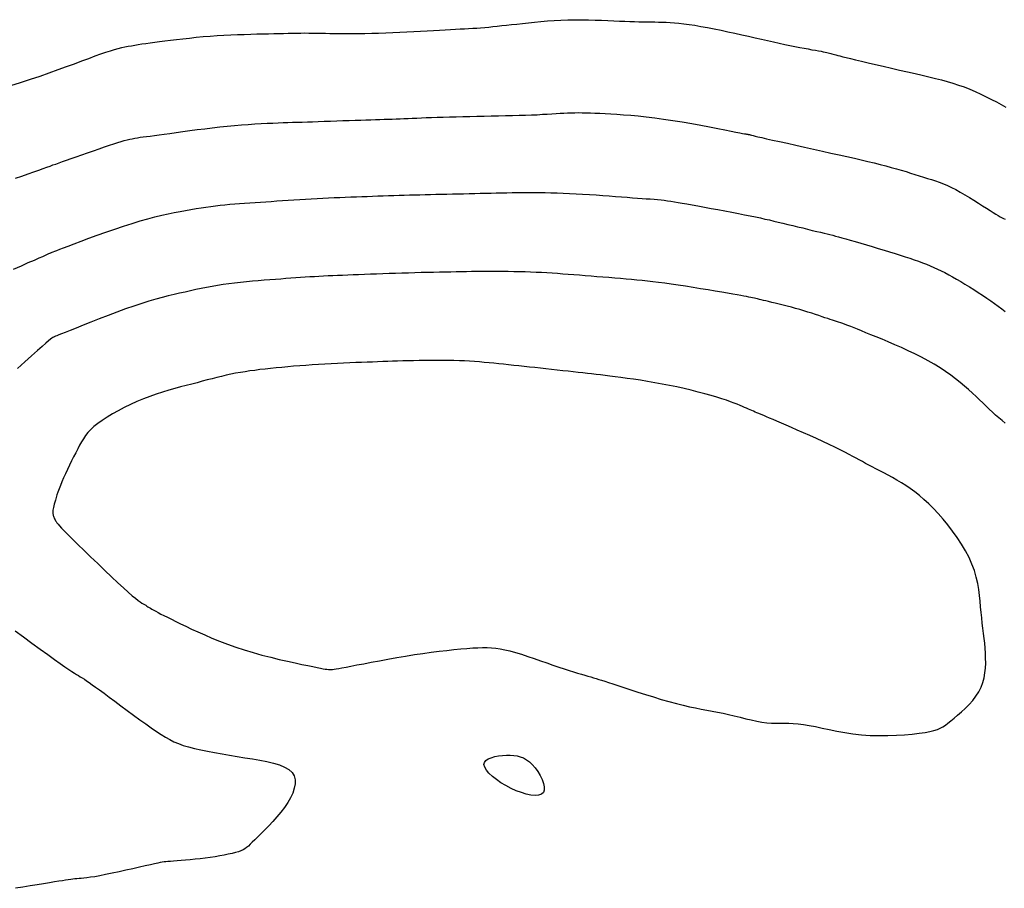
# Model space of a CAD drawing. Header units: millimetres. Extents: x 32690613 to 32693367, y 5343692 to 5344708.
# Tile 304 of 656: x 32692744 to 32692755, y 5344040 to 5344050. Entities that reach past the tile are written whole.
import ezdxf

# ---------------------------------------------------------------- set-up
doc = ezdxf.new("R2010")
doc.units = ezdxf.units.MM
doc.header["$LTSCALE"] = 20
for name, color, linetype in [('02-DGM_HL_493.00', 102, 'Continuous'), ('02-DGM_HL_493.50', 112, 'Continuous'), ('02-DGM_HL_494.00', 122, 'Continuous'), ('02-DGM_HL_494.50', 132, 'Continuous'), ('02-DGM_HL_495.00', 142, 'Continuous')]:
    doc.layers.add(name, color=color, linetype=linetype)

msp = doc.modelspace()

# ---------------------------------------------------------------- linework, layer by layer
at = {"layer": '02-DGM_HL_493.00', "elevation": 493, "flags": 128}
msp.add_lwpolyline([(32692744.011, 5344049.339), (32692744.124, 5344049.375), (32692744.236, 5344049.411), (32692744.346, 5344049.447), (32692744.451, 5344049.484), (32692744.552, 5344049.52), (32692744.648, 5344049.555), (32692744.738, 5344049.588), (32692744.823, 5344049.62), (32692744.902, 5344049.649), (32692744.974, 5344049.676), (32692745.039, 5344049.699), (32692745.097, 5344049.719), (32692745.149, 5344049.736), (32692745.196, 5344049.75), (32692745.239, 5344049.761), (32692745.279, 5344049.771), (32692745.316, 5344049.779), (32692745.353, 5344049.787), (32692745.39, 5344049.793), (32692745.428, 5344049.8), (32692745.468, 5344049.806), (32692745.51, 5344049.813), (32692745.555, 5344049.819), (32692745.603, 5344049.826), (32692745.655, 5344049.833), (32692745.71, 5344049.84), (32692745.77, 5344049.848), (32692745.834, 5344049.856), (32692745.903, 5344049.865), (32692745.976, 5344049.873), (32692746.051, 5344049.881), (32692746.128, 5344049.889), (32692746.207, 5344049.897), (32692746.287, 5344049.903), (32692746.367, 5344049.909), (32692746.446, 5344049.914), (32692746.525, 5344049.918), (32692746.602, 5344049.921), (32692746.677, 5344049.923), (32692746.751, 5344049.925), (32692746.821, 5344049.927), (32692746.889, 5344049.929), (32692746.953, 5344049.93), (32692747.014, 5344049.931), (32692747.071, 5344049.933), (32692747.126, 5344049.934), (32692747.177, 5344049.936), (32692747.227, 5344049.937), (32692747.275, 5344049.938), (32692747.322, 5344049.938), (32692747.368, 5344049.939), (32692747.413, 5344049.938), (32692747.459, 5344049.938), (32692747.505, 5344049.937), (32692747.553, 5344049.936), (32692747.603, 5344049.935), (32692747.656, 5344049.934), (32692747.712, 5344049.933), (32692747.773, 5344049.933), (32692747.838, 5344049.933), (32692747.906, 5344049.933), (32692747.979, 5344049.933), (32692748.054, 5344049.934), (32692748.132, 5344049.936), (32692748.211, 5344049.938), (32692748.292, 5344049.94), (32692748.373, 5344049.943), (32692748.454, 5344049.947), (32692748.534, 5344049.95), (32692748.614, 5344049.954), (32692748.691, 5344049.959), (32692748.766, 5344049.963), (32692748.839, 5344049.967), (32692748.907, 5344049.971), (32692748.972, 5344049.975), (32692749.032, 5344049.978), (32692749.088, 5344049.981), (32692749.141, 5344049.984), (32692749.191, 5344049.986), (32692749.239, 5344049.989), (32692749.285, 5344049.992), (32692749.331, 5344049.995), (32692749.376, 5344049.998), (32692749.422, 5344050.002), (32692749.468, 5344050.006), (32692749.516, 5344050.011), (32692749.566, 5344050.016), (32692749.617, 5344050.022), (32692749.671, 5344050.028), (32692749.729, 5344050.034), (32692749.789, 5344050.041), (32692749.853, 5344050.048), (32692749.921, 5344050.056), (32692749.991, 5344050.063), (32692750.064, 5344050.07), (32692750.139, 5344050.076), (32692750.215, 5344050.082), (32692750.293, 5344050.086), (32692750.372, 5344050.089), (32692750.45, 5344050.09), (32692750.529, 5344050.09), (32692750.607, 5344050.088), (32692750.683, 5344050.086), (32692750.757, 5344050.083), (32692750.829, 5344050.08), (32692750.898, 5344050.077), (32692750.962, 5344050.074), (32692751.023, 5344050.072), (32692751.08, 5344050.07), (32692751.133, 5344050.068), (32692751.183, 5344050.067), (32692751.231, 5344050.066), (32692751.277, 5344050.065), (32692751.321, 5344050.064), (32692751.364, 5344050.064), (32692751.407, 5344050.063), (32692751.45, 5344050.062), (32692751.494, 5344050.061), (32692751.54, 5344050.058), (32692751.588, 5344050.055), (32692751.639, 5344050.05), (32692751.695, 5344050.044), (32692751.755, 5344050.036), (32692751.821, 5344050.026), (32692751.891, 5344050.014), (32692751.965, 5344050), (32692752.041, 5344049.985), (32692752.12, 5344049.969), (32692752.199, 5344049.953), (32692752.279, 5344049.935), (32692752.357, 5344049.918), (32692752.434, 5344049.901), (32692752.508, 5344049.884), (32692752.581, 5344049.867), (32692752.651, 5344049.851), (32692752.719, 5344049.836), (32692752.784, 5344049.821), (32692752.847, 5344049.808), (32692752.907, 5344049.795), (32692752.964, 5344049.784), (32692753.018, 5344049.773), (32692753.068, 5344049.764), (32692753.115, 5344049.756), (32692753.158, 5344049.748), (32692753.197, 5344049.741), (32692753.232, 5344049.736), (32692753.262, 5344049.73), (32692753.288, 5344049.725), (32692753.31, 5344049.721), (32692753.328, 5344049.717), (32692753.345, 5344049.713), (32692753.359, 5344049.71), (32692753.372, 5344049.706), (32692753.385, 5344049.702), (32692753.399, 5344049.698), (32692753.414, 5344049.694), (32692753.431, 5344049.689), (32692753.452, 5344049.683), (32692753.477, 5344049.676), (32692753.509, 5344049.668), (32692753.549, 5344049.658), (32692753.597, 5344049.646), (32692753.654, 5344049.632), (32692753.723, 5344049.616), (32692753.8, 5344049.598), (32692753.884, 5344049.578), (32692753.973, 5344049.558), (32692754.065, 5344049.537), (32692754.157, 5344049.515), (32692754.248, 5344049.495), (32692754.335, 5344049.475), (32692754.417, 5344049.456), (32692754.494, 5344049.438), (32692754.567, 5344049.42), (32692754.636, 5344049.403), (32692754.703, 5344049.384), (32692754.768, 5344049.365), (32692754.832, 5344049.344), (32692754.895, 5344049.322), (32692754.959, 5344049.297), (32692755.022, 5344049.27), (32692755.085, 5344049.241), (32692755.147, 5344049.211), (32692755.207, 5344049.181), (32692755.265, 5344049.151), (32692755.32, 5344049.121), (32692755.372, 5344049.092)], dxfattribs=at)
at = {"layer": '02-DGM_HL_493.50', "elevation": 493.5, "flags": 128}
msp.add_lwpolyline([(32692744.066, 5344048.28), (32692744.139, 5344048.306), (32692744.209, 5344048.331), (32692744.274, 5344048.354), (32692744.331, 5344048.374), (32692744.38, 5344048.392), (32692744.422, 5344048.406), (32692744.46, 5344048.419), (32692744.494, 5344048.432), (32692744.528, 5344048.443), (32692744.563, 5344048.456), (32692744.603, 5344048.47), (32692744.648, 5344048.486), (32692744.701, 5344048.504), (32692744.76, 5344048.525), (32692744.823, 5344048.547), (32692744.889, 5344048.571), (32692744.955, 5344048.594), (32692745.02, 5344048.616), (32692745.082, 5344048.638), (32692745.139, 5344048.657), (32692745.189, 5344048.674), (32692745.233, 5344048.688), (32692745.272, 5344048.7), (32692745.307, 5344048.71), (32692745.34, 5344048.719), (32692745.37, 5344048.726), (32692745.399, 5344048.732), (32692745.428, 5344048.738), (32692745.459, 5344048.743), (32692745.491, 5344048.748), (32692745.525, 5344048.752), (32692745.563, 5344048.757), (32692745.605, 5344048.762), (32692745.652, 5344048.768), (32692745.705, 5344048.775), (32692745.763, 5344048.783), (32692745.829, 5344048.792), (32692745.901, 5344048.802), (32692745.977, 5344048.813), (32692746.058, 5344048.824), (32692746.141, 5344048.835), (32692746.226, 5344048.846), (32692746.312, 5344048.857), (32692746.398, 5344048.867), (32692746.482, 5344048.875), (32692746.565, 5344048.883), (32692746.645, 5344048.889), (32692746.723, 5344048.895), (32692746.798, 5344048.9), (32692746.87, 5344048.904), (32692746.939, 5344048.908), (32692747.003, 5344048.911), (32692747.064, 5344048.913), (32692747.121, 5344048.915), (32692747.176, 5344048.917), (32692747.23, 5344048.919), (32692747.285, 5344048.921), (32692747.34, 5344048.922), (32692747.398, 5344048.924), (32692747.458, 5344048.926), (32692747.523, 5344048.928), (32692747.591, 5344048.931), (32692747.662, 5344048.933), (32692747.733, 5344048.936), (32692747.804, 5344048.938), (32692747.874, 5344048.941), (32692747.942, 5344048.943), (32692748.007, 5344048.945), (32692748.067, 5344048.947), (32692748.124, 5344048.949), (32692748.177, 5344048.95), (32692748.227, 5344048.952), (32692748.275, 5344048.953), (32692748.321, 5344048.955), (32692748.367, 5344048.956), (32692748.411, 5344048.958), (32692748.456, 5344048.96), (32692748.501, 5344048.962), (32692748.548, 5344048.964), (32692748.596, 5344048.966), (32692748.646, 5344048.968), (32692748.699, 5344048.971), (32692748.755, 5344048.973), (32692748.816, 5344048.975), (32692748.88, 5344048.977), (32692748.949, 5344048.979), (32692749.021, 5344048.981), (32692749.096, 5344048.983), (32692749.173, 5344048.984), (32692749.253, 5344048.986), (32692749.333, 5344048.988), (32692749.415, 5344048.99), (32692749.497, 5344048.991), (32692749.578, 5344048.993), (32692749.659, 5344048.995), (32692749.738, 5344048.997), (32692749.814, 5344048.999), (32692749.887, 5344049.001), (32692749.957, 5344049.004), (32692750.022, 5344049.006), (32692750.082, 5344049.01), (32692750.137, 5344049.013), (32692750.188, 5344049.016), (32692750.237, 5344049.019), (32692750.282, 5344049.022), (32692750.326, 5344049.025), (32692750.368, 5344049.027), (32692750.409, 5344049.028), (32692750.45, 5344049.029), (32692750.492, 5344049.03), (32692750.536, 5344049.029), (32692750.581, 5344049.028), (32692750.629, 5344049.026), (32692750.68, 5344049.024), (32692750.736, 5344049.022), (32692750.796, 5344049.018), (32692750.861, 5344049.015), (32692750.932, 5344049.011), (32692751.008, 5344049.005), (32692751.089, 5344048.999), (32692751.175, 5344048.991), (32692751.266, 5344048.981), (32692751.363, 5344048.97), (32692751.464, 5344048.956), (32692751.569, 5344048.941), (32692751.677, 5344048.923), (32692751.785, 5344048.904), (32692751.89, 5344048.885), (32692751.99, 5344048.866), (32692752.083, 5344048.849), (32692752.165, 5344048.832), (32692752.235, 5344048.819), (32692752.291, 5344048.808), (32692752.334, 5344048.799), (32692752.366, 5344048.793), (32692752.388, 5344048.789), (32692752.403, 5344048.786), (32692752.412, 5344048.785), (32692752.417, 5344048.784), (32692752.42, 5344048.783), (32692752.423, 5344048.783), (32692752.425, 5344048.782), (32692752.428, 5344048.782), (32692752.431, 5344048.781), (32692752.434, 5344048.781), (32692752.437, 5344048.78), (32692752.441, 5344048.779), (32692752.445, 5344048.778), (32692752.451, 5344048.777), (32692752.458, 5344048.775), (32692752.469, 5344048.772), (32692752.486, 5344048.768), (32692752.509, 5344048.762), (32692752.542, 5344048.755), (32692752.585, 5344048.745), (32692752.641, 5344048.732), (32692752.709, 5344048.717), (32692752.789, 5344048.699), (32692752.878, 5344048.679), (32692752.974, 5344048.657), (32692753.073, 5344048.635), (32692753.175, 5344048.612), (32692753.277, 5344048.59), (32692753.375, 5344048.568), (32692753.469, 5344048.547), (32692753.558, 5344048.527), (32692753.642, 5344048.508), (32692753.721, 5344048.49), (32692753.797, 5344048.472), (32692753.868, 5344048.455), (32692753.936, 5344048.438), (32692754.001, 5344048.421), (32692754.063, 5344048.405), (32692754.122, 5344048.388), (32692754.178, 5344048.372), (32692754.232, 5344048.356), (32692754.284, 5344048.34), (32692754.334, 5344048.324), (32692754.383, 5344048.309), (32692754.43, 5344048.294), (32692754.476, 5344048.279), (32692754.522, 5344048.265), (32692754.567, 5344048.25), (32692754.612, 5344048.234), (32692754.658, 5344048.216), (32692754.704, 5344048.197), (32692754.752, 5344048.175), (32692754.801, 5344048.151), (32692754.852, 5344048.123), (32692754.904, 5344048.093), (32692754.956, 5344048.062), (32692755.008, 5344048.029), (32692755.058, 5344047.997), (32692755.106, 5344047.967), (32692755.151, 5344047.938), (32692755.191, 5344047.912), (32692755.226, 5344047.89), (32692755.257, 5344047.871), (32692755.284, 5344047.855), (32692755.308, 5344047.842), (32692755.328, 5344047.83), (32692755.346, 5344047.821), (32692755.362, 5344047.812)], dxfattribs=at)
at = {"layer": '02-DGM_HL_494.00', "elevation": 494, "flags": 128}
msp.add_lwpolyline([(32692744.045, 5344047.243), (32692744.133, 5344047.282), (32692744.212, 5344047.317), (32692744.281, 5344047.347), (32692744.335, 5344047.371), (32692744.377, 5344047.389), (32692744.409, 5344047.403), (32692744.432, 5344047.413), (32692744.448, 5344047.421), (32692744.458, 5344047.425), (32692744.465, 5344047.429), (32692744.471, 5344047.431), (32692744.477, 5344047.434), (32692744.485, 5344047.437), (32692744.497, 5344047.442), (32692744.514, 5344047.448), (32692744.538, 5344047.457), (32692744.571, 5344047.47), (32692744.614, 5344047.486), (32692744.669, 5344047.507), (32692744.737, 5344047.533), (32692744.816, 5344047.562), (32692744.905, 5344047.595), (32692744.999, 5344047.63), (32692745.098, 5344047.665), (32692745.199, 5344047.7), (32692745.299, 5344047.734), (32692745.396, 5344047.765), (32692745.488, 5344047.793), (32692745.575, 5344047.817), (32692745.657, 5344047.839), (32692745.735, 5344047.858), (32692745.808, 5344047.874), (32692745.878, 5344047.889), (32692745.945, 5344047.902), (32692746.008, 5344047.914), (32692746.069, 5344047.925), (32692746.128, 5344047.935), (32692746.185, 5344047.944), (32692746.24, 5344047.952), (32692746.294, 5344047.959), (32692746.348, 5344047.966), (32692746.402, 5344047.973), (32692746.457, 5344047.978), (32692746.512, 5344047.983), (32692746.568, 5344047.988), (32692746.625, 5344047.992), (32692746.682, 5344047.996), (32692746.741, 5344048), (32692746.801, 5344048.004), (32692746.861, 5344048.008), (32692746.923, 5344048.012), (32692746.986, 5344048.016), (32692747.05, 5344048.021), (32692747.115, 5344048.025), (32692747.18, 5344048.03), (32692747.245, 5344048.034), (32692747.311, 5344048.038), (32692747.377, 5344048.042), (32692747.443, 5344048.046), (32692747.509, 5344048.05), (32692747.574, 5344048.053), (32692747.639, 5344048.056), (32692747.703, 5344048.059), (32692747.768, 5344048.062), (32692747.831, 5344048.064), (32692747.894, 5344048.067), (32692747.957, 5344048.069), (32692748.019, 5344048.072), (32692748.081, 5344048.074), (32692748.142, 5344048.076), (32692748.203, 5344048.079), (32692748.264, 5344048.081), (32692748.324, 5344048.083), (32692748.384, 5344048.085), (32692748.444, 5344048.087), (32692748.504, 5344048.089), (32692748.564, 5344048.09), (32692748.623, 5344048.092), (32692748.683, 5344048.093), (32692748.744, 5344048.095), (32692748.805, 5344048.096), (32692748.866, 5344048.098), (32692748.928, 5344048.099), (32692748.991, 5344048.1), (32692749.055, 5344048.102), (32692749.118, 5344048.103), (32692749.182, 5344048.104), (32692749.246, 5344048.106), (32692749.309, 5344048.107), (32692749.372, 5344048.109), (32692749.434, 5344048.11), (32692749.495, 5344048.111), (32692749.555, 5344048.113), (32692749.615, 5344048.114), (32692749.674, 5344048.115), (32692749.734, 5344048.116), (32692749.794, 5344048.116), (32692749.855, 5344048.117), (32692749.917, 5344048.117), (32692749.98, 5344048.117), (32692750.045, 5344048.117), (32692750.111, 5344048.116), (32692750.178, 5344048.115), (32692750.248, 5344048.113), (32692750.318, 5344048.111), (32692750.391, 5344048.108), (32692750.465, 5344048.104), (32692750.54, 5344048.1), (32692750.617, 5344048.095), (32692750.694, 5344048.09), (32692750.77, 5344048.084), (32692750.844, 5344048.078), (32692750.916, 5344048.073), (32692750.985, 5344048.067), (32692751.05, 5344048.063), (32692751.111, 5344048.058), (32692751.167, 5344048.054), (32692751.219, 5344048.051), (32692751.267, 5344048.047), (32692751.313, 5344048.044), (32692751.356, 5344048.04), (32692751.396, 5344048.037), (32692751.435, 5344048.033), (32692751.472, 5344048.029), (32692751.51, 5344048.024), (32692751.548, 5344048.018), (32692751.588, 5344048.012), (32692751.631, 5344048.004), (32692751.678, 5344047.996), (32692751.731, 5344047.987), (32692751.791, 5344047.976), (32692751.857, 5344047.964), (32692751.93, 5344047.95), (32692752.006, 5344047.936), (32692752.085, 5344047.922), (32692752.164, 5344047.907), (32692752.243, 5344047.892), (32692752.318, 5344047.878), (32692752.389, 5344047.864), (32692752.454, 5344047.851), (32692752.513, 5344047.839), (32692752.569, 5344047.827), (32692752.621, 5344047.815), (32692752.672, 5344047.804), (32692752.722, 5344047.792), (32692752.773, 5344047.78), (32692752.826, 5344047.767), (32692752.881, 5344047.754), (32692752.938, 5344047.74), (32692752.995, 5344047.727), (32692753.053, 5344047.713), (32692753.109, 5344047.699), (32692753.162, 5344047.686), (32692753.212, 5344047.674), (32692753.256, 5344047.664), (32692753.296, 5344047.654), (32692753.331, 5344047.646), (32692753.364, 5344047.637), (32692753.395, 5344047.629), (32692753.428, 5344047.621), (32692753.462, 5344047.612), (32692753.501, 5344047.601), (32692753.545, 5344047.588), (32692753.596, 5344047.574), (32692753.653, 5344047.557), (32692753.715, 5344047.539), (32692753.78, 5344047.52), (32692753.846, 5344047.5), (32692753.914, 5344047.48), (32692753.981, 5344047.459), (32692754.045, 5344047.44), (32692754.107, 5344047.421), (32692754.166, 5344047.402), (32692754.221, 5344047.385), (32692754.274, 5344047.367), (32692754.325, 5344047.35), (32692754.374, 5344047.333), (32692754.42, 5344047.316), (32692754.465, 5344047.299), (32692754.508, 5344047.281), (32692754.551, 5344047.263), (32692754.593, 5344047.244), (32692754.634, 5344047.224), (32692754.676, 5344047.203), (32692754.719, 5344047.18), (32692754.763, 5344047.156), (32692754.809, 5344047.13), (32692754.856, 5344047.102), (32692754.905, 5344047.073), (32692754.955, 5344047.042), (32692755.005, 5344047.01), (32692755.056, 5344046.977), (32692755.105, 5344046.945), (32692755.153, 5344046.912), (32692755.199, 5344046.881), (32692755.243, 5344046.85), (32692755.285, 5344046.82), (32692755.326, 5344046.791), (32692755.365, 5344046.761)], dxfattribs=at)
at = {"layer": '02-DGM_HL_494.50', "elevation": 494.5, "flags": 128}
for points in [[(32692755.365, 5344045.484), (32692755.328, 5344045.515), (32692755.291, 5344045.546), (32692755.254, 5344045.578), (32692755.218, 5344045.611), (32692755.183, 5344045.645), (32692755.147, 5344045.68), (32692755.11, 5344045.716), (32692755.072, 5344045.753), (32692755.033, 5344045.79), (32692754.991, 5344045.829), (32692754.947, 5344045.869), (32692754.901, 5344045.909), (32692754.851, 5344045.95), (32692754.798, 5344045.991), (32692754.742, 5344046.033), (32692754.683, 5344046.075), (32692754.62, 5344046.116), (32692754.554, 5344046.157), (32692754.484, 5344046.197), (32692754.41, 5344046.237), (32692754.334, 5344046.275), (32692754.257, 5344046.312), (32692754.179, 5344046.347), (32692754.103, 5344046.381), (32692754.029, 5344046.413), (32692753.958, 5344046.443), (32692753.891, 5344046.47), (32692753.831, 5344046.495), (32692753.775, 5344046.518), (32692753.725, 5344046.538), (32692753.68, 5344046.557), (32692753.639, 5344046.573), (32692753.601, 5344046.587), (32692753.568, 5344046.6), (32692753.538, 5344046.612), (32692753.511, 5344046.621), (32692753.486, 5344046.63), (32692753.462, 5344046.638), (32692753.439, 5344046.646), (32692753.416, 5344046.653), (32692753.392, 5344046.661), (32692753.366, 5344046.669), (32692753.338, 5344046.678), (32692753.307, 5344046.689), (32692753.273, 5344046.7), (32692753.236, 5344046.713), (32692753.197, 5344046.726), (32692753.155, 5344046.739), (32692753.112, 5344046.753), (32692753.066, 5344046.767), (32692753.02, 5344046.781), (32692752.972, 5344046.794), (32692752.923, 5344046.808), (32692752.875, 5344046.82), (32692752.828, 5344046.833), (32692752.782, 5344046.844), (32692752.739, 5344046.855), (32692752.699, 5344046.864), (32692752.663, 5344046.873), (32692752.632, 5344046.881), (32692752.604, 5344046.887), (32692752.58, 5344046.893), (32692752.558, 5344046.898), (32692752.538, 5344046.903), (32692752.519, 5344046.907), (32692752.501, 5344046.911), (32692752.481, 5344046.915), (32692752.461, 5344046.919), (32692752.438, 5344046.924), (32692752.412, 5344046.929), (32692752.381, 5344046.934), (32692752.346, 5344046.941), (32692752.303, 5344046.948), (32692752.254, 5344046.957), (32692752.195, 5344046.967), (32692752.128, 5344046.979), (32692752.053, 5344046.992), (32692751.972, 5344047.006), (32692751.887, 5344047.02), (32692751.801, 5344047.034), (32692751.715, 5344047.048), (32692751.631, 5344047.061), (32692751.551, 5344047.073), (32692751.477, 5344047.083), (32692751.407, 5344047.092), (32692751.342, 5344047.1), (32692751.279, 5344047.107), (32692751.219, 5344047.114), (32692751.159, 5344047.119), (32692751.098, 5344047.125), (32692751.037, 5344047.13), (32692750.973, 5344047.136), (32692750.907, 5344047.141), (32692750.84, 5344047.146), (32692750.772, 5344047.152), (32692750.704, 5344047.157), (32692750.636, 5344047.163), (32692750.569, 5344047.168), (32692750.503, 5344047.173), (32692750.439, 5344047.178), (32692750.376, 5344047.183), (32692750.315, 5344047.187), (32692750.254, 5344047.192), (32692750.194, 5344047.196), (32692750.133, 5344047.2), (32692750.072, 5344047.203), (32692750.01, 5344047.206), (32692749.947, 5344047.209), (32692749.883, 5344047.211), (32692749.818, 5344047.213), (32692749.753, 5344047.214), (32692749.689, 5344047.215), (32692749.625, 5344047.216), (32692749.562, 5344047.216), (32692749.501, 5344047.217), (32692749.442, 5344047.216), (32692749.384, 5344047.216), (32692749.327, 5344047.215), (32692749.27, 5344047.215), (32692749.213, 5344047.214), (32692749.155, 5344047.213), (32692749.096, 5344047.212), (32692749.035, 5344047.21), (32692748.971, 5344047.209), (32692748.905, 5344047.208), (32692748.837, 5344047.206), (32692748.767, 5344047.205), (32692748.696, 5344047.203), (32692748.624, 5344047.201), (32692748.552, 5344047.199), (32692748.478, 5344047.197), (32692748.405, 5344047.195), (32692748.332, 5344047.192), (32692748.259, 5344047.19), (32692748.188, 5344047.187), (32692748.117, 5344047.185), (32692748.049, 5344047.182), (32692747.983, 5344047.179), (32692747.919, 5344047.177), (32692747.858, 5344047.175), (32692747.799, 5344047.172), (32692747.743, 5344047.17), (32692747.688, 5344047.168), (32692747.634, 5344047.165), (32692747.582, 5344047.163), (32692747.53, 5344047.16), (32692747.478, 5344047.157), (32692747.426, 5344047.154), (32692747.374, 5344047.151), (32692747.321, 5344047.147), (32692747.266, 5344047.143), (32692747.211, 5344047.139), (32692747.153, 5344047.135), (32692747.094, 5344047.13), (32692747.033, 5344047.126), (32692746.97, 5344047.121), (32692746.904, 5344047.116), (32692746.837, 5344047.11), (32692746.77, 5344047.104), (32692746.702, 5344047.098), (32692746.634, 5344047.091), (32692746.566, 5344047.083), (32692746.5, 5344047.075), (32692746.435, 5344047.066), (32692746.372, 5344047.055), (32692746.31, 5344047.045), (32692746.248, 5344047.033), (32692746.187, 5344047.021), (32692746.125, 5344047.009), (32692746.064, 5344046.996), (32692746.002, 5344046.982), (32692745.94, 5344046.969), (32692745.876, 5344046.954), (32692745.81, 5344046.938), (32692745.74, 5344046.92), (32692745.667, 5344046.9), (32692745.59, 5344046.878), (32692745.507, 5344046.852), (32692745.418, 5344046.822), (32692745.323, 5344046.789), (32692745.223, 5344046.753), (32692745.123, 5344046.715), (32692745.023, 5344046.676), (32692744.927, 5344046.639), (32692744.838, 5344046.603), (32692744.757, 5344046.571), (32692744.689, 5344046.544), (32692744.634, 5344046.521), (32692744.592, 5344046.505), (32692744.561, 5344046.492), (32692744.539, 5344046.483), (32692744.524, 5344046.477), (32692744.514, 5344046.473), (32692744.508, 5344046.47), (32692744.504, 5344046.468), (32692744.499, 5344046.466), (32692744.492, 5344046.462), (32692744.482, 5344046.454), (32692744.466, 5344046.442), (32692744.444, 5344046.424), (32692744.413, 5344046.397), (32692744.371, 5344046.361), (32692744.317, 5344046.314), (32692744.25, 5344046.255), (32692744.173, 5344046.186), (32692744.088, 5344046.11)], [(32692744.062, 5344043.115), (32692744.157, 5344043.045), (32692744.253, 5344042.975), (32692744.347, 5344042.907), (32692744.434, 5344042.844), (32692744.511, 5344042.788), (32692744.576, 5344042.742), (32692744.63, 5344042.705), (32692744.673, 5344042.675), (32692744.709, 5344042.652), (32692744.738, 5344042.633), (32692744.763, 5344042.617), (32692744.785, 5344042.604), (32692744.806, 5344042.591), (32692744.828, 5344042.577), (32692744.852, 5344042.562), (32692744.878, 5344042.544), (32692744.908, 5344042.524), (32692744.942, 5344042.5), (32692744.981, 5344042.473), (32692745.025, 5344042.44), (32692745.077, 5344042.402), (32692745.136, 5344042.359), (32692745.201, 5344042.311), (32692745.27, 5344042.259), (32692745.341, 5344042.206), (32692745.413, 5344042.153), (32692745.484, 5344042.101), (32692745.552, 5344042.052), (32692745.616, 5344042.007), (32692745.674, 5344041.966), (32692745.727, 5344041.931), (32692745.777, 5344041.9), (32692745.826, 5344041.873), (32692745.875, 5344041.849), (32692745.926, 5344041.828), (32692745.981, 5344041.808), (32692746.041, 5344041.79), (32692746.108, 5344041.773), (32692746.18, 5344041.756), (32692746.258, 5344041.74), (32692746.339, 5344041.725), (32692746.424, 5344041.71), (32692746.51, 5344041.696), (32692746.598, 5344041.681), (32692746.685, 5344041.667), (32692746.772, 5344041.653), (32692746.856, 5344041.639), (32692746.937, 5344041.623), (32692747.011, 5344041.605), (32692747.079, 5344041.584), (32692747.138, 5344041.56), (32692747.186, 5344041.532), (32692747.223, 5344041.498), (32692747.247, 5344041.459), (32692747.258, 5344041.416), (32692747.259, 5344041.368), (32692747.249, 5344041.318), (32692747.231, 5344041.264), (32692747.205, 5344041.21), (32692747.173, 5344041.154), (32692747.136, 5344041.099), (32692747.095, 5344041.044), (32692747.051, 5344040.991), (32692747.005, 5344040.94), (32692746.959, 5344040.891), (32692746.914, 5344040.845), (32692746.871, 5344040.803), (32692746.832, 5344040.765), (32692746.798, 5344040.731), (32692746.769, 5344040.703), (32692746.745, 5344040.679), (32692746.724, 5344040.658), (32692746.704, 5344040.642), (32692746.684, 5344040.627), (32692746.664, 5344040.615), (32692746.64, 5344040.604), (32692746.612, 5344040.594), (32692746.578, 5344040.584), (32692746.539, 5344040.574), (32692746.495, 5344040.564), (32692746.448, 5344040.554), (32692746.397, 5344040.545), (32692746.344, 5344040.537), (32692746.288, 5344040.529), (32692746.231, 5344040.521), (32692746.174, 5344040.514), (32692746.116, 5344040.508), (32692746.06, 5344040.503), (32692746.007, 5344040.498), (32692745.956, 5344040.494), (32692745.91, 5344040.49), (32692745.869, 5344040.487), (32692745.834, 5344040.484), (32692745.806, 5344040.482), (32692745.783, 5344040.48), (32692745.762, 5344040.478), (32692745.741, 5344040.475), (32692745.718, 5344040.47), (32692745.689, 5344040.464), (32692745.653, 5344040.456), (32692745.606, 5344040.446), (32692745.548, 5344040.433), (32692745.481, 5344040.417), (32692745.406, 5344040.4), (32692745.327, 5344040.383), (32692745.248, 5344040.365), (32692745.169, 5344040.348), (32692745.095, 5344040.333), (32692745.029, 5344040.32), (32692744.971, 5344040.309), (32692744.923, 5344040.302), (32692744.882, 5344040.296), (32692744.847, 5344040.292), (32692744.817, 5344040.289), (32692744.791, 5344040.287), (32692744.767, 5344040.285), (32692744.744, 5344040.283), (32692744.721, 5344040.28), (32692744.696, 5344040.277), (32692744.669, 5344040.274), (32692744.638, 5344040.269), (32692744.602, 5344040.263), (32692744.56, 5344040.256), (32692744.511, 5344040.249), (32692744.453, 5344040.239), (32692744.386, 5344040.229), (32692744.312, 5344040.217), (32692744.233, 5344040.204), (32692744.149, 5344040.191), (32692744.065, 5344040.176)]]:
    msp.add_lwpolyline(points, dxfattribs=at)
msp.add_lwpolyline([(32692749.723, 5344041.317), (32692749.664, 5344041.348), (32692749.608, 5344041.381), (32692749.556, 5344041.417), (32692749.51, 5344041.453), (32692749.471, 5344041.49), (32692749.441, 5344041.525), (32692749.422, 5344041.558), (32692749.414, 5344041.588), (32692749.419, 5344041.613), (32692749.436, 5344041.635), (32692749.463, 5344041.653), (32692749.497, 5344041.667), (32692749.537, 5344041.679), (32692749.58, 5344041.687), (32692749.625, 5344041.692), (32692749.67, 5344041.695), (32692749.713, 5344041.696), (32692749.753, 5344041.693), (32692749.792, 5344041.687), (32692749.829, 5344041.678), (32692749.864, 5344041.664), (32692749.899, 5344041.644), (32692749.933, 5344041.619), (32692749.965, 5344041.588), (32692749.998, 5344041.551), (32692750.028, 5344041.509), (32692750.055, 5344041.464), (32692750.077, 5344041.418), (32692750.093, 5344041.374), (32692750.102, 5344041.333), (32692750.102, 5344041.297), (32692750.092, 5344041.269), (32692750.07, 5344041.249), (32692750.038, 5344041.238), (32692749.998, 5344041.236), (32692749.95, 5344041.24), (32692749.897, 5344041.251), (32692749.841, 5344041.268), (32692749.782, 5344041.29)], close=True, dxfattribs=at)
at = {"layer": '02-DGM_HL_495.00', "elevation": 495, "flags": 128}
msp.add_lwpolyline([(32692752.143, 5344042.174), (32692752.207, 5344042.159), (32692752.272, 5344042.144), (32692752.337, 5344042.128), (32692752.402, 5344042.112), (32692752.466, 5344042.098), (32692752.528, 5344042.085), (32692752.587, 5344042.074), (32692752.644, 5344042.066), (32692752.697, 5344042.062), (32692752.747, 5344042.06), (32692752.795, 5344042.06), (32692752.844, 5344042.06), (32692752.894, 5344042.06), (32692752.945, 5344042.058), (32692753.001, 5344042.054), (32692753.061, 5344042.047), (32692753.127, 5344042.036), (32692753.198, 5344042.022), (32692753.275, 5344042.005), (32692753.356, 5344041.988), (32692753.442, 5344041.97), (32692753.532, 5344041.954), (32692753.626, 5344041.94), (32692753.724, 5344041.929), (32692753.824, 5344041.922), (32692753.925, 5344041.92), (32692754.025, 5344041.92), (32692754.123, 5344041.923), (32692754.216, 5344041.929), (32692754.302, 5344041.937), (32692754.381, 5344041.946), (32692754.449, 5344041.956), (32692754.505, 5344041.966), (32692754.551, 5344041.977), (32692754.59, 5344041.99), (32692754.623, 5344042.004), (32692754.653, 5344042.021), (32692754.681, 5344042.04), (32692754.71, 5344042.062), (32692754.743, 5344042.089), (32692754.78, 5344042.119), (32692754.821, 5344042.152), (32692754.864, 5344042.19), (32692754.908, 5344042.23), (32692754.952, 5344042.274), (32692754.993, 5344042.32), (32692755.03, 5344042.368), (32692755.063, 5344042.419), (32692755.089, 5344042.471), (32692755.109, 5344042.524), (32692755.123, 5344042.579), (32692755.133, 5344042.634), (32692755.139, 5344042.69), (32692755.142, 5344042.747), (32692755.141, 5344042.803), (32692755.139, 5344042.86), (32692755.135, 5344042.917), (32692755.13, 5344042.973), (32692755.124, 5344043.029), (32692755.117, 5344043.086), (32692755.11, 5344043.144), (32692755.103, 5344043.203), (32692755.096, 5344043.263), (32692755.09, 5344043.324), (32692755.084, 5344043.388), (32692755.079, 5344043.453), (32692755.072, 5344043.519), (32692755.062, 5344043.587), (32692755.05, 5344043.657), (32692755.034, 5344043.729), (32692755.013, 5344043.802), (32692754.985, 5344043.876), (32692754.951, 5344043.952), (32692754.911, 5344044.029), (32692754.866, 5344044.105), (32692754.817, 5344044.18), (32692754.764, 5344044.253), (32692754.71, 5344044.324), (32692754.655, 5344044.391), (32692754.599, 5344044.454), (32692754.545, 5344044.512), (32692754.491, 5344044.565), (32692754.437, 5344044.614), (32692754.385, 5344044.659), (32692754.333, 5344044.7), (32692754.281, 5344044.738), (32692754.23, 5344044.773), (32692754.179, 5344044.805), (32692754.128, 5344044.836), (32692754.077, 5344044.865), (32692754.028, 5344044.892), (32692753.98, 5344044.918), (32692753.933, 5344044.942), (32692753.888, 5344044.964), (32692753.846, 5344044.986), (32692753.806, 5344045.007), (32692753.769, 5344045.026), (32692753.734, 5344045.046), (32692753.699, 5344045.065), (32692753.663, 5344045.085), (32692753.624, 5344045.106), (32692753.582, 5344045.129), (32692753.535, 5344045.153), (32692753.481, 5344045.18), (32692753.421, 5344045.21), (32692753.354, 5344045.242), (32692753.283, 5344045.275), (32692753.209, 5344045.309), (32692753.135, 5344045.343), (32692753.061, 5344045.376), (32692752.99, 5344045.407), (32692752.924, 5344045.437), (32692752.863, 5344045.463), (32692752.809, 5344045.487), (32692752.759, 5344045.508), (32692752.714, 5344045.527), (32692752.675, 5344045.544), (32692752.639, 5344045.559), (32692752.607, 5344045.572), (32692752.578, 5344045.584), (32692752.553, 5344045.594), (32692752.53, 5344045.604), (32692752.509, 5344045.612), (32692752.489, 5344045.621), (32692752.47, 5344045.629), (32692752.451, 5344045.637), (32692752.432, 5344045.645), (32692752.412, 5344045.655), (32692752.389, 5344045.665), (32692752.365, 5344045.676), (32692752.337, 5344045.688), (32692752.306, 5344045.701), (32692752.271, 5344045.715), (32692752.23, 5344045.73), (32692752.184, 5344045.746), (32692752.131, 5344045.763), (32692752.071, 5344045.781), (32692752.006, 5344045.8), (32692751.935, 5344045.82), (32692751.86, 5344045.84), (32692751.781, 5344045.86), (32692751.699, 5344045.879), (32692751.616, 5344045.898), (32692751.531, 5344045.916), (32692751.447, 5344045.932), (32692751.363, 5344045.947), (32692751.281, 5344045.961), (32692751.2, 5344045.974), (32692751.122, 5344045.986), (32692751.048, 5344045.996), (32692750.978, 5344046.006), (32692750.912, 5344046.014), (32692750.852, 5344046.022), (32692750.796, 5344046.029), (32692750.743, 5344046.036), (32692750.693, 5344046.042), (32692750.643, 5344046.047), (32692750.594, 5344046.053), (32692750.543, 5344046.058), (32692750.49, 5344046.064), (32692750.433, 5344046.071), (32692750.374, 5344046.077), (32692750.313, 5344046.084), (32692750.25, 5344046.091), (32692750.186, 5344046.098), (32692750.122, 5344046.105), (32692750.058, 5344046.112), (32692749.994, 5344046.119), (32692749.932, 5344046.126), (32692749.871, 5344046.132), (32692749.812, 5344046.139), (32692749.753, 5344046.145), (32692749.695, 5344046.152), (32692749.638, 5344046.157), (32692749.582, 5344046.163), (32692749.527, 5344046.169), (32692749.472, 5344046.174), (32692749.417, 5344046.179), (32692749.362, 5344046.184), (32692749.307, 5344046.188), (32692749.25, 5344046.192), (32692749.192, 5344046.195), (32692749.133, 5344046.198), (32692749.071, 5344046.2), (32692749.008, 5344046.201), (32692748.942, 5344046.202), (32692748.876, 5344046.202), (32692748.808, 5344046.202), (32692748.741, 5344046.201), (32692748.675, 5344046.2), (32692748.61, 5344046.198), (32692748.547, 5344046.197), (32692748.487, 5344046.195), (32692748.428, 5344046.194), (32692748.371, 5344046.192), (32692748.315, 5344046.19), (32692748.258, 5344046.188), (32692748.2, 5344046.185), (32692748.141, 5344046.183), (32692748.08, 5344046.181), (32692748.016, 5344046.178), (32692747.95, 5344046.176), (32692747.882, 5344046.173), (32692747.812, 5344046.17), (32692747.741, 5344046.167), (32692747.669, 5344046.163), (32692747.597, 5344046.159), (32692747.524, 5344046.155), (32692747.452, 5344046.15), (32692747.381, 5344046.145), (32692747.311, 5344046.14), (32692747.241, 5344046.134), (32692747.173, 5344046.128), (32692747.106, 5344046.122), (32692747.041, 5344046.116), (32692746.978, 5344046.109), (32692746.917, 5344046.103), (32692746.857, 5344046.096), (32692746.799, 5344046.088), (32692746.743, 5344046.081), (32692746.687, 5344046.072), (32692746.633, 5344046.063), (32692746.579, 5344046.054), (32692746.526, 5344046.043), (32692746.472, 5344046.032), (32692746.419, 5344046.019), (32692746.365, 5344046.006), (32692746.311, 5344045.992), (32692746.255, 5344045.978), (32692746.198, 5344045.963), (32692746.14, 5344045.947), (32692746.079, 5344045.931), (32692746.016, 5344045.915), (32692745.951, 5344045.898), (32692745.884, 5344045.879), (32692745.815, 5344045.86), (32692745.744, 5344045.839), (32692745.673, 5344045.815), (32692745.6, 5344045.79), (32692745.527, 5344045.762), (32692745.453, 5344045.731), (32692745.38, 5344045.698), (32692745.308, 5344045.663), (32692745.238, 5344045.627), (32692745.172, 5344045.59), (32692745.111, 5344045.553), (32692745.054, 5344045.516), (32692745.004, 5344045.48), (32692744.961, 5344045.446), (32692744.925, 5344045.412), (32692744.893, 5344045.378), (32692744.866, 5344045.343), (32692744.842, 5344045.308), (32692744.819, 5344045.272), (32692744.798, 5344045.233), (32692744.776, 5344045.192), (32692744.753, 5344045.148), (32692744.73, 5344045.102), (32692744.706, 5344045.054), (32692744.682, 5344045.005), (32692744.658, 5344044.956), (32692744.636, 5344044.908), (32692744.615, 5344044.861), (32692744.595, 5344044.816), (32692744.578, 5344044.775), (32692744.563, 5344044.736), (32692744.55, 5344044.699), (32692744.539, 5344044.666), (32692744.529, 5344044.636), (32692744.521, 5344044.608), (32692744.514, 5344044.583), (32692744.508, 5344044.56), (32692744.503, 5344044.541), (32692744.5, 5344044.523), (32692744.497, 5344044.508), (32692744.494, 5344044.494), (32692744.493, 5344044.482), (32692744.492, 5344044.471), (32692744.493, 5344044.46), (32692744.493, 5344044.45), (32692744.495, 5344044.441), (32692744.497, 5344044.431), (32692744.499, 5344044.422), (32692744.502, 5344044.412), (32692744.506, 5344044.403), (32692744.511, 5344044.393), (32692744.517, 5344044.383), (32692744.523, 5344044.372), (32692744.53, 5344044.361), (32692744.539, 5344044.348), (32692744.552, 5344044.333), (32692744.569, 5344044.312), (32692744.593, 5344044.287), (32692744.625, 5344044.254), (32692744.665, 5344044.213), (32692744.716, 5344044.162), (32692744.777, 5344044.102), (32692744.848, 5344044.033), (32692744.924, 5344043.958), (32692745.004, 5344043.882), (32692745.084, 5344043.805), (32692745.162, 5344043.731), (32692745.235, 5344043.663), (32692745.299, 5344043.604), (32692745.354, 5344043.555), (32692745.399, 5344043.516), (32692745.436, 5344043.486), (32692745.466, 5344043.463), (32692745.489, 5344043.445), (32692745.509, 5344043.432), (32692745.525, 5344043.422), (32692745.539, 5344043.414), (32692745.552, 5344043.406), (32692745.565, 5344043.398), (32692745.578, 5344043.39), (32692745.592, 5344043.382), (32692745.607, 5344043.373), (32692745.624, 5344043.363), (32692745.645, 5344043.351), (32692745.668, 5344043.338), (32692745.695, 5344043.324), (32692745.725, 5344043.307), (32692745.761, 5344043.289), (32692745.8, 5344043.269), (32692745.845, 5344043.247), (32692745.895, 5344043.222), (32692745.95, 5344043.196), (32692746.011, 5344043.167), (32692746.077, 5344043.135), (32692746.149, 5344043.102), (32692746.227, 5344043.068), (32692746.309, 5344043.033), (32692746.396, 5344042.998), (32692746.486, 5344042.963), (32692746.58, 5344042.93), (32692746.678, 5344042.897), (32692746.778, 5344042.867), (32692746.879, 5344042.839), (32692746.979, 5344042.813), (32692747.077, 5344042.789), (32692747.17, 5344042.768), (32692747.257, 5344042.749), (32692747.336, 5344042.732), (32692747.404, 5344042.718), (32692747.462, 5344042.706), (32692747.509, 5344042.696), (32692747.547, 5344042.689), (32692747.577, 5344042.683), (32692747.602, 5344042.679), (32692747.622, 5344042.677), (32692747.639, 5344042.675), (32692747.654, 5344042.674), (32692747.669, 5344042.675), (32692747.685, 5344042.675), (32692747.704, 5344042.678), (32692747.727, 5344042.681), (32692747.757, 5344042.686), (32692747.793, 5344042.692), (32692747.839, 5344042.701), (32692747.896, 5344042.712), (32692747.963, 5344042.725), (32692748.041, 5344042.74), (32692748.128, 5344042.757), (32692748.221, 5344042.774), (32692748.318, 5344042.792), (32692748.418, 5344042.809), (32692748.519, 5344042.827), (32692748.62, 5344042.843), (32692748.717, 5344042.857), (32692748.812, 5344042.87), (32692748.903, 5344042.882), (32692748.989, 5344042.892), (32692749.071, 5344042.9), (32692749.148, 5344042.908), (32692749.22, 5344042.914), (32692749.285, 5344042.919), (32692749.344, 5344042.922), (32692749.399, 5344042.924), (32692749.45, 5344042.924), (32692749.5, 5344042.922), (32692749.549, 5344042.918), (32692749.6, 5344042.91), (32692749.654, 5344042.899), (32692749.711, 5344042.885), (32692749.775, 5344042.867), (32692749.843, 5344042.847), (32692749.914, 5344042.823), (32692749.987, 5344042.799), (32692750.06, 5344042.773), (32692750.133, 5344042.748), (32692750.202, 5344042.724), (32692750.268, 5344042.701), (32692750.329, 5344042.681), (32692750.385, 5344042.663), (32692750.436, 5344042.647), (32692750.483, 5344042.632), (32692750.526, 5344042.62), (32692750.565, 5344042.608), (32692750.601, 5344042.598), (32692750.634, 5344042.588), (32692750.665, 5344042.579), (32692750.694, 5344042.57), (32692750.724, 5344042.561), (32692750.757, 5344042.551), (32692750.794, 5344042.539), (32692750.836, 5344042.526), (32692750.885, 5344042.509), (32692750.944, 5344042.49), (32692751.012, 5344042.468), (32692751.089, 5344042.443), (32692751.172, 5344042.416), (32692751.259, 5344042.388), (32692751.349, 5344042.36), (32692751.438, 5344042.333), (32692751.526, 5344042.308), (32692751.61, 5344042.285), (32692751.688, 5344042.266), (32692751.76, 5344042.249), (32692751.829, 5344042.235), (32692751.894, 5344042.222), (32692751.957, 5344042.21), (32692752.019, 5344042.199), (32692752.081, 5344042.187)], close=True, dxfattribs=at)

doc.saveas('drawing.dxf')
